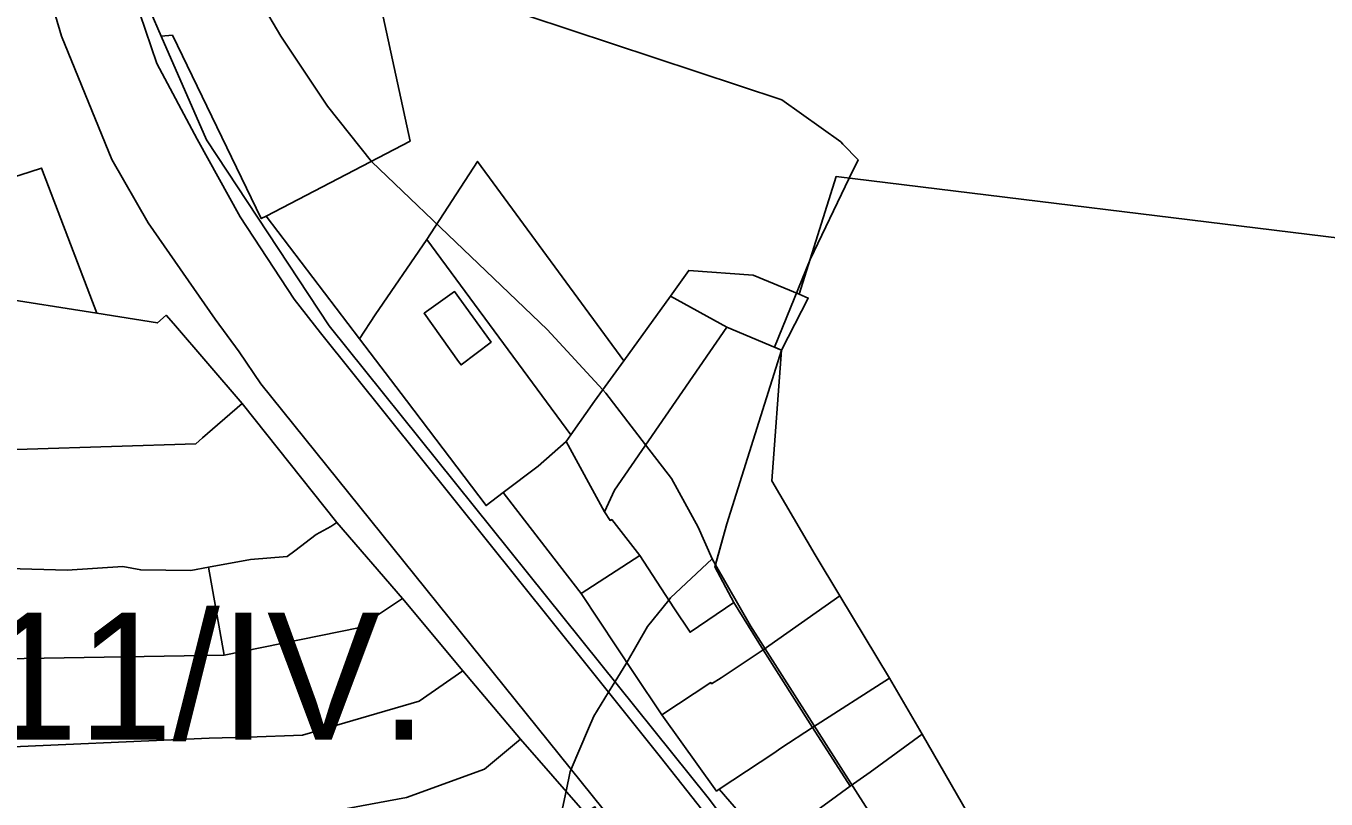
# Model space of a CAD drawing. Extents: x -521939 to -516426, y -1197857 to -1189551.
# Drawn here: x -520122.3 to -519968.8, y -1191374.8 to -1191283.5 of the extents above; entities that cross this region are included whole.
import ezdxf

# ---------------------------------------------------------------- set-up
doc = ezdxf.new("R2010")
doc.units = 0
for name, color, linetype in [('95590013', 7, 'Continuous'), ('95640013', 7, 'Continuous'), ('95660013', 7, 'Continuous')]:
    doc.layers.add(name, color=color, linetype=linetype)

msp = doc.modelspace()

# ---------------------------------------------------------------- linework, layer by layer
at = {"layer": '95590013'}
for points in [[(-520058.47, -1191332.57), (-520057.93, -1191331.76), (-520055.14, -1191327.79), (-520051.66, -1191323.03), (-520046.15, -1191315.41), (-520039.53, -1191319.05), (-520052.78, -1191338.31), (-520053.95, -1191340.85)], [(-520033.05, -1191321.76), (-520039.5, -1191342.27), (-520040.92, -1191347.35), (-520038.69, -1191351.57), (-520043.85, -1191355.08), (-520045.79, -1191352.2), (-520049.79, -1191346.02), (-520053.11, -1191341.77), (-520053.29, -1191341.87), (-520053.95, -1191340.85), (-520052.78, -1191338.31), (-520039.53, -1191319.05)], [(-520158.12, -1191355.15), (-520164.12, -1191355.47), (-520163.89, -1191358.98), (-520221.71, -1191363.8), (-520221.67, -1191350.06), (-520194.72, -1191348.44), (-520167.77, -1191346.81), (-520152.66, -1191346.32), (-520131.29, -1191347.36), (-520117.4, -1191347.76), (-520110.85, -1191347.33), (-520108.72, -1191347.72), (-520102.79, -1191347.79), (-520100.72, -1191347.41), (-520098.88, -1191357.78), (-520157.95, -1191358.77)]]:
    msp.add_lwpolyline(points, close=True, dxfattribs=at)
at = {"layer": '95640013'}
for points in [[(-520125.35, -1191218.22), (-520114.16, -1191260.56), (-520111.87, -1191269.22), (-520111.26, -1191271), (-520108.9, -1191277.92), (-520107.61, -1191281.7), (-520106.3, -1191284.7), (-520100.97, -1191296.91), (-520086.46, -1191318.91), (-520041.7, -1191374.63), (-520017.72, -1191406.41), (-520004.11, -1191424.94), (-519996.35, -1191438.41), (-519988.66, -1191454.26), (-519978.81, -1191478.31)], [(-519982.28, -1191475.94), (-519990.75, -1191455.16), (-519998.32, -1191439.49), (-520005.92, -1191426.11), (-520018.78, -1191407.14), (-520031.96, -1191389.34), (-520047.36, -1191369.85), (-520056.18, -1191358.82), (-520087.5, -1191319.73), (-520090.59, -1191315.75), (-520096.97, -1191306.04), (-520102.06, -1191296.87), (-520106.82, -1191287.91), (-520108.84, -1191282.02), (-520112.91, -1191269.59), (-520126.29, -1191219.24)], [(-520131.25, -1191236.23), (-520122.24, -1191270.5), (-520118.08, -1191284.68), (-520112.12, -1191299.26), (-520107.85, -1191306.72), (-520099.92, -1191318.12), (-520097.08, -1191321.95), (-520094.55, -1191325.76), (-520054.11, -1191375.97), (-520040.12, -1191395.1), (-520033.82, -1191403.71), (-520035.88, -1191404.54), (-520037.87, -1191405.5), (-520027.29, -1191422.8), (-520017.34, -1191441.04), (-520007.69, -1191461.01), (-520000.77, -1191477.2)], [(-520122.24, -1191270.5), (-520118.08, -1191284.68)], [(-520090.59, -1191315.75), (-520096.97, -1191306.04), (-520102.06, -1191296.87), (-520106.82, -1191287.91), (-520108.84, -1191282.02)], [(-519964.93, -1191308.81), (-520026.6, -1191301.25), (-520030.97, -1191315.16), (-520036.39, -1191312.9), (-520044.01, -1191312.35), (-520046.15, -1191315.41), (-520051.66, -1191323.03), (-520068.94, -1191299.47), (-520074.94, -1191308.69), (-520081.03, -1191317.61), (-520082.89, -1191320.43), (-520093.9, -1191305.93), (-520076.9, -1191297.08), (-520080.09, -1191282.4)], [(-520118.08, -1191284.68), (-520112.12, -1191299.26), (-520107.85, -1191306.72)], [(-520104.98, -1191284.57), (-520106.3, -1191284.7)], [(-520106.3, -1191284.7), (-520100.97, -1191296.91)], [(-520094.5, -1191306.24), (-520104.98, -1191284.57)], [(-520100.97, -1191296.91), (-520086.46, -1191318.91)], [(-520017.66, -1191469.57), (-520020.73, -1191457.45), (-520023.55, -1191445.91), (-520023.82, -1191445.95), (-520027.59, -1191433.32), (-520028.75, -1191430.16), (-520030.86, -1191424.4), (-520035.85, -1191410.48), (-520039.57, -1191402.87), (-520043.17, -1191395.94), (-520048.83, -1191385.95), (-520055.09, -1191375.72), (-520056.23, -1191376.45), (-520063.86, -1191367.71), (-520070.7, -1191359.65), (-520077.83, -1191351.1), (-520085.55, -1191342.11), (-520096.75, -1191328.08), (-520104.86, -1191318.64), (-520105.72, -1191317.64), (-520106.74, -1191318.55), (-520113.9, -1191317.42), (-520120.43, -1191300.26), (-520122.99, -1191301.11)], [(-519964.93, -1191308.81), (-520026.6, -1191301.25), (-520030.97, -1191315.16)], [(-520093.9, -1191305.93), (-520094.5, -1191306.24)], [(-520082.89, -1191320.43), (-520093.9, -1191305.93)], [(-520107.85, -1191306.72), (-520099.92, -1191318.12)], [(-520056.18, -1191358.82), (-520087.5, -1191319.73), (-520090.59, -1191315.75)], [(-520029.89, -1191315.62), (-520033.05, -1191321.76)], [(-520030.97, -1191315.16), (-520029.89, -1191315.62)], [(-520099.92, -1191318.12), (-520097.08, -1191321.95), (-520094.55, -1191325.76)], [(-520086.46, -1191318.91), (-520041.7, -1191374.63), (-520017.72, -1191406.41)], [(-520077.35, -1191327.73), (-520082.89, -1191320.43)], [(-520033.05, -1191321.76), (-520034.19, -1191337.2)], [(-520094.55, -1191325.76), (-520054.11, -1191375.97), (-520040.12, -1191395.1)], [(-520065.92, -1191338.59), (-520067.95, -1191340.12), (-520077.35, -1191327.73)], [(-520034.19, -1191337.2), (-520029.08, -1191345.96)], [(-520059.94, -1191346.32), (-520065.92, -1191338.59)], [(-520056.7, -1191350.51), (-520059.94, -1191346.32)], [(-520029.08, -1191345.96), (-520026.17, -1191350.8)], [(-520047.19, -1191364.83), (-520050.47, -1191359.95), (-520056.7, -1191350.51)], [(-520026.17, -1191350.8), (-520020.3, -1191360.52)], [(-520047.36, -1191369.85), (-520056.18, -1191358.82)], [(-520020.3, -1191360.52), (-520016.46, -1191367.13)], [(-520040.73, -1191373.84), (-520047.19, -1191364.83)], [(-520016.46, -1191367.13), (-520010.34, -1191377.71)], [(-520031.96, -1191389.34), (-520047.36, -1191369.85)], [(-520040.42, -1191373.62), (-520040.73, -1191373.84)], [(-520034.63, -1191380.32), (-520040.42, -1191373.62)]]:
    msp.add_lwpolyline(points, dxfattribs=at)
for points in [[(-520106.3, -1191284.7), (-520107.61, -1191281.7), (-520108.9, -1191277.92), (-520092.81, -1191276.37), (-520081.63, -1191275.29), (-520080.09, -1191282.4), (-520076.9, -1191297.08), (-520093.9, -1191305.93), (-520094.5, -1191306.24), (-520104.98, -1191284.57)], [(-520133.13, -1191318.09), (-520139.74, -1191320.69), (-520147.35, -1191322.85), (-520152.54, -1191322.83), (-520154.8, -1191311.68), (-520143.88, -1191310.48), (-520144.74, -1191307.6), (-520129.7, -1191303.11), (-520122.99, -1191301.11), (-520120.43, -1191300.26), (-520113.9, -1191317.42), (-520125.96, -1191315.52)], [(-520051.66, -1191323.03), (-520055.14, -1191327.79), (-520057.93, -1191331.76), (-520074.94, -1191308.69), (-520068.94, -1191299.47)], [(-520065.92, -1191338.59), (-520067.95, -1191340.12), (-520077.35, -1191327.73), (-520082.89, -1191320.43), (-520081.03, -1191317.61), (-520074.94, -1191308.69), (-520057.93, -1191331.76), (-520058.47, -1191332.57), (-520061.79, -1191335.47)], [(-520046.15, -1191315.41), (-520044.01, -1191312.35), (-520036.39, -1191312.9), (-520030.97, -1191315.16), (-520029.89, -1191315.62), (-520033.05, -1191321.76), (-520039.53, -1191319.05)], [(-520133.13, -1191318.09), (-520125.96, -1191315.52), (-520113.9, -1191317.42), (-520106.74, -1191318.55), (-520105.72, -1191317.64), (-520104.86, -1191318.64), (-520096.75, -1191328.08), (-520100.23, -1191331.1), (-520101.43, -1191332.14), (-520102.22, -1191332.82), (-520132.14, -1191333.77)], [(-520071.19, -1191323.11), (-520075.26, -1191317.41), (-520071.66, -1191314.85), (-520067.36, -1191320.81), (-520070.89, -1191323.51)], [(-520075.26, -1191317.41), (-520071.19, -1191323.11), (-520070.89, -1191323.51), (-520067.36, -1191320.81), (-520071.66, -1191314.85)], [(-520040.92, -1191347.35), (-520039.5, -1191342.27), (-520033.05, -1191321.76), (-520034.19, -1191337.2), (-520029.08, -1191345.96), (-520026.17, -1191350.8), (-520035.22, -1191357.18), (-520038.69, -1191351.57)], [(-520131.29, -1191347.36), (-520132.14, -1191333.77), (-520102.22, -1191332.82), (-520101.43, -1191332.14), (-520100.23, -1191331.1), (-520096.75, -1191328.08), (-520085.55, -1191342.11), (-520086.27, -1191342.6), (-520088.01, -1191343.53), (-520090.54, -1191345.47), (-520091.43, -1191346.15), (-520095.77, -1191346.51), (-520100.72, -1191347.41), (-520102.79, -1191347.79), (-520108.72, -1191347.72), (-520110.85, -1191347.33), (-520117.4, -1191347.76)], [(-520065.92, -1191338.59), (-520061.79, -1191335.47), (-520058.47, -1191332.57), (-520053.95, -1191340.85), (-520053.29, -1191341.87), (-520053.11, -1191341.77), (-520049.79, -1191346.02), (-520056.7, -1191350.51), (-520059.94, -1191346.32)], [(-520083, -1191354.58), (-520098.88, -1191357.78), (-520100.72, -1191347.41), (-520095.77, -1191346.51), (-520091.43, -1191346.15), (-520090.54, -1191345.47), (-520088.01, -1191343.53), (-520086.27, -1191342.6), (-520085.55, -1191342.11), (-520077.83, -1191351.1)], [(-520050.47, -1191359.95), (-520056.7, -1191350.51), (-520049.79, -1191346.02), (-520045.79, -1191352.2), (-520043.85, -1191355.08), (-520038.69, -1191351.57), (-520035.22, -1191357.18), (-520040.18, -1191360.45), (-520041.32, -1191361.17), (-520041.39, -1191361.04), (-520047.19, -1191364.83)], [(-520089.63, -1191367.24), (-520096.02, -1191367.48), (-520100.63, -1191367.59), (-520127.42, -1191368.76), (-520130.94, -1191368.75), (-520136.09, -1191369.18), (-520151.01, -1191370.43), (-520157.35, -1191371.08), (-520157.95, -1191358.77), (-520098.88, -1191357.78), (-520083, -1191354.58), (-520077.83, -1191351.1), (-520070.7, -1191359.65), (-520075.86, -1191363.22)], [(-520020.3, -1191360.52), (-520029.38, -1191366.32), (-520035.22, -1191357.18), (-520026.17, -1191350.8)], [(-520033.98, -1191369.36), (-520040.42, -1191373.62), (-520040.73, -1191373.84), (-520047.19, -1191364.83), (-520041.39, -1191361.04), (-520041.32, -1191361.17), (-520040.18, -1191360.45), (-520035.22, -1191357.18), (-520029.38, -1191366.32), (-520033.12, -1191368.79)], [(-520118.25, -1191378.4), (-520124.84, -1191379.01), (-520135.22, -1191379.96), (-520136.09, -1191369.18), (-520130.94, -1191368.75), (-520127.42, -1191368.76), (-520100.63, -1191367.59), (-520096.02, -1191367.48), (-520089.63, -1191367.24), (-520075.86, -1191363.22), (-520070.7, -1191359.65), (-520063.86, -1191367.71), (-520068.14, -1191371.26), (-520077.35, -1191374.62), (-520088.59, -1191376.7), (-520101.88, -1191377.59), (-520116.21, -1191378.34)], [(-520024.95, -1191373.25), (-520029.38, -1191366.32), (-520020.3, -1191360.52), (-520016.46, -1191367.13), (-520022.59, -1191371.62)], [(-520024.95, -1191373.25), (-520027.6, -1191375.18), (-520034.63, -1191380.32), (-520040.42, -1191373.62), (-520033.98, -1191369.36), (-520033.12, -1191368.79), (-520029.38, -1191366.32)], [(-520120.69, -1191383.65), (-520124.51, -1191383.91), (-520124.84, -1191379.01), (-520118.25, -1191378.4), (-520116.21, -1191378.34), (-520101.88, -1191377.59), (-520088.59, -1191376.7), (-520077.35, -1191374.62), (-520068.14, -1191371.26), (-520063.86, -1191367.71), (-520056.23, -1191376.45), (-520061.4, -1191379.86), (-520063.32, -1191380.71), (-520073.33, -1191384.47), (-520077.92, -1191385.34), (-520082.79, -1191385.77), (-520088.24, -1191385.94), (-520095.34, -1191386.48), (-520100.11, -1191386.55), (-520100.9, -1191386.63), (-520112.07, -1191387.74), (-520120.36, -1191388.44)], [(-520018.47, -1191383.41), (-520019.64, -1191384.4), (-520021.15, -1191385.66), (-520021.61, -1191386.04), (-520026.28, -1191389.97), (-520034.63, -1191380.32), (-520027.6, -1191375.18), (-520024.95, -1191373.25), (-520022.59, -1191371.62), (-520016.46, -1191367.13), (-520010.34, -1191377.71)]]:
    msp.add_lwpolyline(points, close=True, dxfattribs=at)
at = {"layer": '95660013'}
for points in [[(-520096.83, -1191276.76), (-520092.18, -1191284.69), (-520086.66, -1191292.97), (-520081.49, -1191299.47), (-520081.44, -1191299.54), (-520069.76, -1191310.69), (-520060.72, -1191319.32), (-520054.16, -1191326.44), (-520053.8, -1191326.83), (-520049.1, -1191332.95), (-520046.05, -1191336.92), (-520042.88, -1191342.67), (-520041.26, -1191346.42), (-520046.17, -1191351.01), (-520046.38, -1191351.28), (-520048.87, -1191354.41), (-520051.33, -1191358.65), (-520051.45, -1191358.87), (-520052.71, -1191360.92), (-520053.49, -1191362.18), (-520055.21, -1191364.98), (-520055.84, -1191366.46), (-520057.9, -1191371.27), (-520057.98, -1191371.45), (-520058.02, -1191371.55), (-520058.5, -1191373.85), (-520059.5, -1191378.61)], [(-520068.02, -1191280.62), (-520033.01, -1191292.19), (-520026.07, -1191297.18), (-520025.8, -1191297.46), (-520024.02, -1191299.29), (-520025.05, -1191301.44), (-520029.67, -1191311.06), (-520033.88, -1191321.41), (-520033.05, -1191321.76), (-520039.5, -1191342.27), (-520040.86, -1191347.12), (-520041.26, -1191346.42), (-520042.88, -1191342.67), (-520046.05, -1191336.92), (-520049.1, -1191332.95), (-520053.8, -1191326.83), (-520054.16, -1191326.44), (-520060.72, -1191319.32), (-520069.76, -1191310.69), (-520081.44, -1191299.54), (-520081.49, -1191299.47), (-520086.66, -1191292.97), (-520092.18, -1191284.69), (-520096.83, -1191276.76)], [(-520022.85, -1191376.04), (-520036.73, -1191354.34), (-520040.86, -1191347.12), (-520039.5, -1191342.27), (-520033.05, -1191321.76), (-520033.88, -1191321.41), (-520029.67, -1191311.06), (-520025.05, -1191301.44), (-520024.02, -1191299.29), (-520025.8, -1191297.46), (-520026.07, -1191297.18), (-520033.01, -1191292.19), (-520068.02, -1191280.62)], [(-520059.5, -1191378.61), (-520058.5, -1191373.85), (-520058.02, -1191371.55), (-520057.98, -1191371.45), (-520057.9, -1191371.27), (-520055.84, -1191366.46), (-520055.21, -1191364.98), (-520053.49, -1191362.18), (-520052.71, -1191360.92), (-520051.45, -1191358.87), (-520051.33, -1191358.65), (-520048.87, -1191354.41), (-520046.38, -1191351.28), (-520046.17, -1191351.01), (-520041.26, -1191346.42), (-520040.86, -1191347.12), (-520036.73, -1191354.34), (-520022.85, -1191376.04)]]:
    msp.add_lwpolyline(points, dxfattribs=at)

# ---------------------------------------------------------------- texts
msp.add_text('32011/IV.', height=15, rotation=0, dxfattribs=at).set_placement((-520160.75, -1191367.76))

doc.saveas('drawing.dxf')
